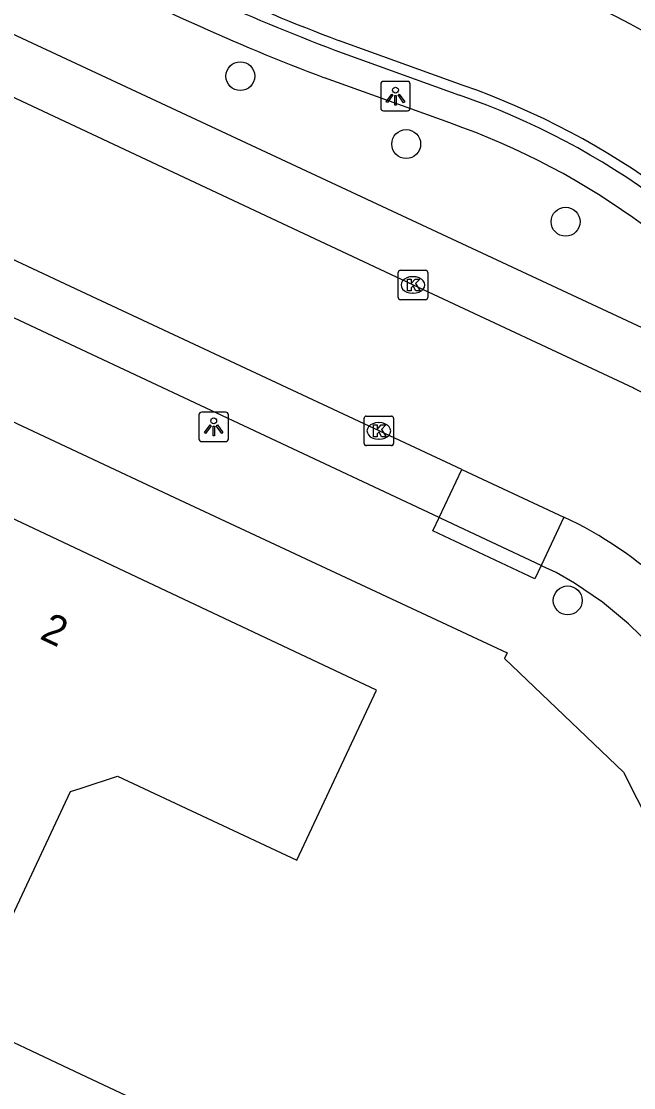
# Model space of a CAD drawing. Extents: x 158838 to 160074, y 386376 to 387776.
# Drawn here: x 159497.98 to 159518.69, y 386882.78 to 386918.87 of the extents above; entities that cross this region are included whole.
import ezdxf

# ---------------------------------------------------------------- set-up
doc = ezdxf.new("R2010")
doc.units = 0
for name, color, linetype in [('IMGEO_Boom', 7, 'Continuous'), ('IMGEO_Haag', 7, 'Continuous'), ('IMGEO_Kolk', 7, 'Continuous'), ('IMGEO_Lichtpunt', 7, 'Continuous'), ('IMGEO_Pand', 7, 'Continuous'), ('IMGEO_Pand_nummerreeks', 7, 'Continuous'), ('IMGEO_Parkeervlak_open', 7, 'Continuous'), ('IMGEO_Rijbaan_lokaal_open', 7, 'Continuous'), ('IMGEO_Voetpad_open', 7, 'Continuous')]:
    doc.layers.add(name, color=color, linetype=linetype)

msp = doc.modelspace()

# ---------------------------------------------------------------- linework, layer by layer
at = {"layer": 'IMGEO_Boom'}
for centre in [(159505.386, 386917.01), (159510.997, 386914.713), (159516.391, 386912.084), (159516.461, 386899.268)]:
    msp.add_circle(centre, 0.489, dxfattribs=at)
at = {"layer": 'IMGEO_Haag'}
for points in [[(159508.583, 386917.894), (159512.805, 386916.368)], [(159512.47, 386915.426), (159508.236, 386916.956)]]:
    msp.add_lwpolyline(points, dxfattribs=at)
for centre, radius, start, end in [((159534.544, 386986.691), 73.532, 241.834, 249.32547), ((159534.487, 386986.561), 74.391, 241.82506, 249.33666), ((159504.313, 386892.033), 25.774, 36.2163, 70.7641), ((159504.305, 386892.023), 24.786, 36.2798, 70.7665)]:
    msp.add_arc(centre, radius, start, end, dxfattribs=at)
at = {"layer": 'IMGEO_Kolk'}
for p, q in [((159510.8, 386910.445), (159511.652, 386910.445)), ((159510.725, 386909.519), (159510.725, 386910.371)), ((159511.213, 386910.225), (159511.238, 386910.225)), ((159511.726, 386910.371), (159511.726, 386909.519)), ((159511.236, 386909.665), (159511.211, 386909.665)), ((159511.652, 386909.445), (159510.8, 386909.445)), ((159509.571, 386904.58), (159509.571, 386905.432)), ((159509.646, 386905.506), (159510.498, 386905.506)), ((159510.572, 386905.432), (159510.572, 386904.58)), ((159510.059, 386905.286), (159510.084, 386905.286)), ((159510.082, 386904.726), (159510.057, 386904.726)), ((159510.498, 386904.506), (159509.646, 386904.506))]:
    msp.add_line(p, q, dxfattribs=at)
for points in [[(159510.8, 386910.445), (159511.652, 386910.445)], [(159510.725, 386909.519), (159510.725, 386910.371)], [(159511.046, 386910.145), (159511.169, 386910.145), (159511.169, 386909.994), (159511.299, 386910.145), (159511.463, 386910.145), (159511.317, 386909.994), (159511.47, 386909.745), (159511.318, 386909.745), (159511.233, 386909.909), (159511.169, 386909.842), (159511.169, 386909.745), (159511.046, 386909.745), (159511.046, 386910.145)], [(159511.726, 386910.371), (159511.726, 386909.519)], [(159511.652, 386909.445), (159510.8, 386909.445)], [(159509.571, 386904.58), (159509.571, 386905.432)], [(159509.646, 386905.506), (159510.498, 386905.506)], [(159510.572, 386905.432), (159510.572, 386904.58)], [(159509.892, 386905.206), (159510.015, 386905.206), (159510.015, 386905.055), (159510.145, 386905.206), (159510.309, 386905.206), (159510.163, 386905.055), (159510.316, 386904.806), (159510.164, 386904.806), (159510.079, 386904.97), (159510.015, 386904.903), (159510.015, 386904.806), (159509.892, 386904.806), (159509.892, 386905.206)], [(159510.498, 386904.506), (159509.646, 386904.506)]]:
    msp.add_lwpolyline(points, dxfattribs=at)
for centre, start, end in [((159510.802, 386910.369), 91.552, 178.448), ((159510.802, 386910.369), 91.552, 178.448), ((159511.65, 386910.369), 1.552, 88.448), ((159511.65, 386910.369), 1.552, 88.448), ((159510.802, 386909.521), 181.552, 268.448), ((159510.802, 386909.521), 181.552, 268.448), ((159511.65, 386909.521), 271.552, 358.448), ((159511.65, 386909.521), 271.552, 358.448), ((159509.648, 386905.43), 91.552, 178.448), ((159509.648, 386905.43), 91.552, 178.448), ((159510.496, 386905.43), 1.552, 88.448), ((159510.496, 386905.43), 1.552, 88.448), ((159509.648, 386904.582), 181.552, 268.448), ((159509.648, 386904.582), 181.552, 268.448), ((159510.496, 386904.582), 271.552, 358.448), ((159510.496, 386904.582), 271.552, 358.448)]:
    msp.add_arc(centre, 0.0765, start, end, dxfattribs=at)
for centre, major_axis, ratio, start_param, end_param in [((159511.212, 386909.945), (-0.387, 0.002), 0.722429, 4.712389, 7.853982), ((159511.237, 386909.945), (-0.39, 0.002), 0.717154, 1.570796, 4.712389), ((159510.058, 386905.006), (-0.387, 0.002), 0.722429, 4.712389, 7.853982), ((159510.083, 386905.006), (-0.39, 0.002), 0.717154, 1.570796, 4.712389)]:
    msp.add_ellipse(centre, major_axis=major_axis, ratio=ratio, start_param=start_param, end_param=end_param, dxfattribs=at)
at = {"layer": 'IMGEO_Lichtpunt'}
for p, q in [((159510.136, 386916.74), (159510.136, 386915.933)), ((159510.136, 386916.74), (159510.136, 386915.933)), ((159511.038, 386916.835), (159510.23, 386916.835)), ((159511.038, 386916.835), (159510.23, 386916.835)), ((159511.132, 386915.933), (159511.132, 386916.74)), ((159511.132, 386915.933), (159511.132, 386916.74)), ((159510.23, 386915.839), (159511.038, 386915.839)), ((159510.23, 386915.839), (159511.038, 386915.839)), ((159503.986, 386905.546), (159503.986, 386904.739)), ((159503.986, 386905.546), (159503.986, 386904.739)), ((159504.888, 386905.641), (159504.08, 386905.641)), ((159504.888, 386905.641), (159504.08, 386905.641)), ((159504.982, 386904.739), (159504.982, 386905.546)), ((159504.982, 386904.739), (159504.982, 386905.546)), ((159504.08, 386904.645), (159504.888, 386904.645)), ((159504.08, 386904.645), (159504.888, 386904.645))]:
    msp.add_line(p, q, dxfattribs=at)
for points in [[(159510.51, 386916.404), (159510.549, 386916.376), (159510.361, 386916.114), (159510.323, 386916.141), (159510.51, 386916.404)], [(159510.612, 386916.356), (159510.659, 386916.356), (159510.659, 386916.034), (159510.612, 386916.034), (159510.612, 386916.356)], [(159510.722, 386916.376), (159510.76, 386916.403), (159510.947, 386916.141), (159510.908, 386916.113), (159510.722, 386916.376)], [(159504.36, 386905.21), (159504.399, 386905.182), (159504.211, 386904.92), (159504.173, 386904.947), (159504.36, 386905.21)], [(159504.462, 386905.162), (159504.509, 386905.162), (159504.509, 386904.84), (159504.462, 386904.84), (159504.462, 386905.162)], [(159504.572, 386905.182), (159504.61, 386905.209), (159504.797, 386904.947), (159504.758, 386904.919), (159504.572, 386905.182)]]:
    msp.add_lwpolyline(points, dxfattribs=at)
for centre in [(159510.635, 386916.538), (159504.485, 386905.344)]:
    msp.add_circle(centre, 0.0994, dxfattribs=at)
for centre, start, end in [((159510.23, 386916.74), 90, 180), ((159510.23, 386916.74), 90, 180), ((159511.038, 386916.74), 0, 90), ((159511.038, 386916.74), 0, 90), ((159510.23, 386915.933), 180, 270), ((159510.23, 386915.933), 180, 270), ((159511.038, 386915.933), 270, 0), ((159511.038, 386915.933), 270, 360), ((159504.08, 386905.546), 90, 180), ((159504.08, 386905.546), 90, 180), ((159504.888, 386905.546), 0, 90), ((159504.888, 386905.546), 0, 90), ((159504.08, 386904.739), 180, 270), ((159504.08, 386904.739), 180, 270), ((159504.888, 386904.739), 270, 0), ((159504.888, 386904.739), 270, 360)]:
    msp.add_arc(centre, 0.0946, start, end, dxfattribs=at)
at = {"layer": 'IMGEO_Pand'}
for points in [[(159496.026, 386885.096), (159497.094, 386887.371), (159499.644, 386892.802), (159500, 386892.919), (159501.227, 386893.324), (159507.294, 386890.479), (159509.996, 386896.23), (159501.885, 386900.06), (159500, 386900.945), (159495.609, 386903.007), (159490.213, 386905.541), (159484.467, 386893.3), (159491.454, 386890.019), (159490.386, 386887.75)], [(159479.074, 386881.145), (159476.762, 386876.179), (159483.819, 386872.857), (159483.866, 386872.956), (159484.959, 386872.441), (159487.26, 386877.318), (159500, 386871.307), (159501.485, 386870.606), (159506.064, 386880.37), (159500, 386883.225), (159496.026, 386885.096)]]:
    msp.add_lwpolyline(points, dxfattribs=at)
at = {"layer": 'IMGEO_Parkeervlak_open'}
for points in [[(159512.922, 386916.698), (159508.704, 386918.222)], [(159512.109, 386902.07), (159512.874, 386903.699)], [(159516.33, 386902.081), (159515.565, 386900.449)]]:
    msp.add_lwpolyline(points, dxfattribs=at)
for centre, radius, start, end in [((159534.479, 386986.533), 73.012, 241.82081, 249.32799), ((159504.308, 386892.027), 26.132, 36.2018, 70.7539)]:
    msp.add_arc(centre, radius, start, end, dxfattribs=at)
at = {"layer": 'IMGEO_Rijbaan_lokaal_open'}
msp.add_arc((159502.096, 386887.351), 35.481, 40.5293, 69.5816, dxfattribs=at)
at = {"layer": 'IMGEO_Voetpad_open'}
for points in [[(159488.508, 386922.724), (159493.29, 386920.492), (159500, 386917.36), (159519.31, 386908.348)], [(159518.693, 386906.456), (159511.226, 386909.943), (159500, 386915.212), (159494.868, 386917.621), (159492.46, 386918.715)], [(159512.109, 386902.07), (159500, 386907.756), (159492.215, 386911.412), (159492.163, 386911.436), (159492.085, 386911.478), (159492.011, 386911.527), (159491.942, 386911.582), (159491.878, 386911.644), (159491.82, 386911.71), (159491.768, 386911.782), (159491.722, 386911.858), (159491.684, 386911.938), (159491.094, 386913.368), (159491.032, 386913.509), (159490.957, 386913.645), (159490.871, 386913.773), (159490.773, 386913.892), (159490.665, 386914.003), (159490.548, 386914.104), (159490.422, 386914.193), (159490.289, 386914.271), (159490.219, 386914.306)], [(159512.874, 386903.699), (159500, 386909.727), (159490.368, 386914.236)], [(159488.786, 386909.483), (159496.898, 386905.688), (159503.161, 386902.757), (159514.409, 386897.495), (159514.326, 386897.305), (159518.35, 386893.451), (159527.829, 386874.725), (159528.036, 386874.843), (159532.135, 386866.922), (159531.993, 386866.849), (159573.913, 386784.786)], [(159512.874, 386903.699), (159516.33, 386902.081)], [(159515.565, 386900.449), (159515.353, 386899.996), (159511.897, 386901.619), (159512.109, 386902.07)], [(159515.565, 386900.449), (159512.2, 386902.027), (159512.109, 386902.07)], [(159516.806, 386901.858), (159516.33, 386902.081)], [(159532.614, 386872.622), (159521.316, 386894.864), (159520.742, 386895.858), (159520.081, 386896.796), (159519.339, 386897.672), (159518.522, 386898.478), (159517.636, 386899.208), (159516.688, 386899.855), (159516.07, 386900.215), (159515.601, 386900.432), (159515.565, 386900.449)]]:
    msp.add_lwpolyline(points, dxfattribs=at)
for centre, radius, start, end in [((159510.022, 386889.095), 19.405, 27.9506, 63.4598), ((159510.302, 386889.399), 14.055, 27.3369, 62.4336)]:
    msp.add_arc(centre, radius, start, end, dxfattribs=at)

# ---------------------------------------------------------------- texts
at = {"layer": 'IMGEO_Pand_nummerreeks'}
msp.add_text('2', height=1, rotation=334.7956, dxfattribs=at).set_placement((159498.562, 386897.988))

doc.saveas('drawing.dxf')
